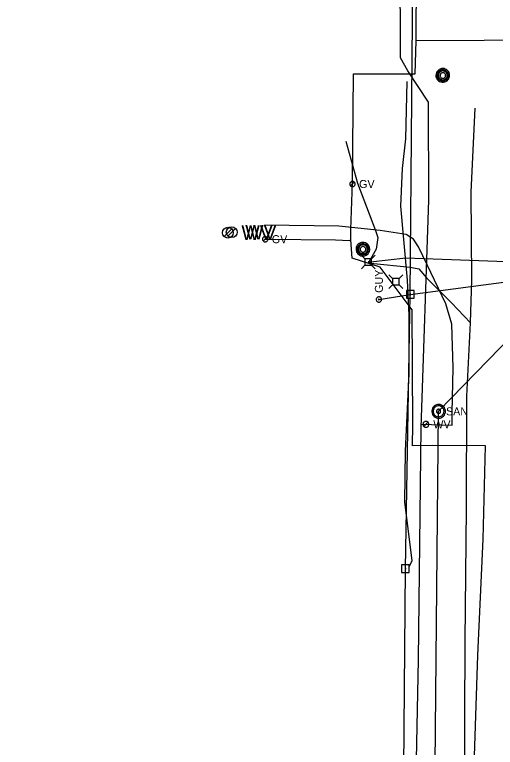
# Model space of a CAD drawing. Extents: x 596028 to 606371, y 330010 to 403088.
# Drawn here: x 601775.1 to 602006.2, y 357924.5 to 358277 of the extents above; entities that cross this region are included whole.
import ezdxf

# ---------------------------------------------------------------- set-up
doc = ezdxf.new("R2010")
doc.units = 0
for name, color, linetype in [('E_UTL_EGuyWire', 7, 'Continuous'), ('E_UTL_EPowerPole', 7, 'Continuous'), ('E_UTL_FO_UG_MCI', 7, 'Continuous'), ('E_UTL_FO_UG_MWFN', 7, 'Continuous'), ('E_UTL_G', 7, 'Continuous'), ('E_UTL_G_UG', 7, 'Continuous'), ('E_UTL_MH', 7, 'Continuous'), ('E_UTL_Overhead', 7, 'Continuous'), ('E_UTL_SAN_MH', 7, 'Continuous'), ('E_UTL_SAN_UG', 7, 'Continuous'), ('E_UTL_T', 7, 'Continuous'), ('E_UTL_T_UG', 7, 'Continuous'), ('E_UTL_W', 7, 'Continuous'), ('E_UTL_W_UG', 7, 'Continuous')]:
    doc.layers.add(name, color=color, linetype=linetype)

msp = doc.modelspace()

# ---------------------------------------------------------------- linework, layer by layer
at = {"layer": 'E_UTL_EGuyWire'}
msp.add_line((601950.23, 358139.94), (601965.3, 358142.36), dxfattribs=at)
for points in [[(601950.23, 358141.23), (601949.98, 358141.2), (601949.75, 358141.14), (601949.53, 358141.02), (601949.34, 358140.87), (601949.18, 358140.69), (601949.06, 358140.48), (601948.98, 358140.25), (601948.94, 358140), (601948.96, 358139.76), (601949.01, 358139.52), (601949.11, 358139.3), (601949.26, 358139.1), (601949.43, 358138.93), (601949.64, 358138.8), (601949.86, 358138.71), (601950.1, 358138.67), (601950.35, 358138.67), (601950.59, 358138.71), (601950.81, 358138.8), (601951.02, 358138.93), (601951.2, 358139.1), (601951.34, 358139.3), (601951.44, 358139.52), (601951.5, 358139.76), (601951.51, 358140), (601951.47, 358140.25), (601951.39, 358140.48), (601951.27, 358140.69), (601951.11, 358140.87), (601950.92, 358141.02), (601950.7, 358141.14), (601950.47, 358141.2), (601950.23, 358141.23)], [(601950.23, 358140.1), (601950.2, 358140.1), (601950.17, 358140.09), (601950.14, 358140.08), (601950.12, 358140.06), (601950.1, 358140.04), (601950.08, 358140.01), (601950.07, 358139.98), (601950.07, 358139.95), (601950.07, 358139.92), (601950.07, 358139.89), (601950.09, 358139.86), (601950.1, 358139.84), (601950.13, 358139.82), (601950.15, 358139.8), (601950.18, 358139.79), (601950.21, 358139.78), (601950.24, 358139.78), (601950.27, 358139.79), (601950.3, 358139.8), (601950.33, 358139.82), (601950.35, 358139.84), (601950.37, 358139.86), (601950.38, 358139.89), (601950.38, 358139.92), (601950.39, 358139.95), (601950.38, 358139.98), (601950.37, 358140.01), (601950.36, 358140.04), (601950.34, 358140.06), (601950.31, 358140.08), (601950.29, 358140.09), (601950.26, 358140.1), (601950.23, 358140.1)]]:
    msp.add_lwpolyline(points, dxfattribs=at)
at = {"layer": 'E_UTL_EPowerPole'}
for points in [[(601967.11, 358144.21), (601963.42, 358144.21)], [(601963.42, 358144.21), (601963.42, 358140.51)], [(601965.26, 358144.21), (601965.26, 358147.11)], [(601967.11, 358140.51), (601967.11, 358144.21)], [(601963.42, 358140.51), (601967.11, 358140.51)], [(601965.53, 358142.36), (601965.53, 358142.41), (601965.52, 358142.45), (601965.5, 358142.49), (601965.47, 358142.53), (601965.43, 358142.56), (601965.4, 358142.58), (601965.35, 358142.6), (601965.31, 358142.6), (601965.26, 358142.6), (601965.22, 358142.59), (601965.18, 358142.57), (601965.14, 358142.54), (601965.11, 358142.51), (601965.08, 358142.47), (601965.07, 358142.43), (601965.06, 358142.39), (601965.06, 358142.34), (601965.07, 358142.3), (601965.08, 358142.25), (601965.11, 358142.22), (601965.14, 358142.18), (601965.18, 358142.16), (601965.22, 358142.14), (601965.26, 358142.13), (601965.31, 358142.13), (601965.35, 358142.13), (601965.4, 358142.15), (601965.43, 358142.17), (601965.47, 358142.2), (601965.5, 358142.23), (601965.52, 358142.27), (601965.53, 358142.32), (601965.53, 358142.36)], [(601962.98, 358012.36), (601962.98, 358015.26)], [(601964.83, 358012.36), (601961.14, 358012.36)], [(601961.14, 358012.36), (601961.14, 358008.66)], [(601963.25, 358010.51), (601963.25, 358010.56), (601963.24, 358010.6), (601963.22, 358010.64), (601963.19, 358010.68), (601963.15, 358010.71), (601963.12, 358010.73), (601963.07, 358010.75), (601963.03, 358010.75), (601962.98, 358010.75), (601962.94, 358010.74), (601962.9, 358010.72), (601962.86, 358010.69), (601962.83, 358010.66), (601962.8, 358010.62), (601962.79, 358010.58), (601962.78, 358010.54), (601962.78, 358010.49), (601962.79, 358010.45), (601962.8, 358010.4), (601962.83, 358010.37), (601962.86, 358010.33), (601962.9, 358010.31), (601962.94, 358010.29), (601962.98, 358010.28), (601963.03, 358010.28), (601963.07, 358010.28), (601963.12, 358010.3), (601963.15, 358010.32), (601963.19, 358010.35), (601963.22, 358010.38), (601963.24, 358010.43), (601963.25, 358010.47), (601963.25, 358010.51)], [(601964.83, 358008.66), (601964.83, 358012.36)], [(601961.14, 358008.66), (601964.83, 358008.66)]]:
    msp.add_lwpolyline(points, dxfattribs=at)
at = {"layer": 'E_UTL_FO_UG_MCI'}
for points in [[(601956.83, 358150.02), (601955.08, 358151.77)], [(601959.93, 358150.02), (601961.68, 358151.77)], [(601959.93, 358150.02), (601956.83, 358150.02)], [(601956.83, 358150.02), (601956.83, 358146.92)], [(601959.93, 358146.92), (601959.93, 358150.02)], [(601956.83, 358146.92), (601955.08, 358145.17)], [(601956.83, 358146.92), (601959.93, 358146.92)], [(601959.93, 358146.92), (601961.68, 358145.17)]]:
    msp.add_lwpolyline(points, dxfattribs=at)
at = {"layer": 'E_UTL_FO_UG_MWFN'}
msp.add_lwpolyline([(601964.78, 358011.29), (601966.14, 358014.43), (601962.62, 358042.4), (601962.98, 358067.09), (601964.7, 358104.35), (601964.85, 358132.39), (601964.03, 358149.28), (601960.76, 358184.82), (601961.61, 358202.88), (601963.19, 358217.18), (601963.83, 358244.8)], dxfattribs=at)
at = {"layer": 'E_UTL_G'}
for points in [[(601938.78, 358195.48), (601938.76, 358195.72), (601938.69, 358195.96), (601938.58, 358196.17), (601938.43, 358196.37), (601938.24, 358196.53), (601938.03, 358196.65), (601937.8, 358196.73), (601937.56, 358196.76), (601937.32, 358196.75), (601937.08, 358196.69), (601936.86, 358196.59), (601936.66, 358196.45), (601936.49, 358196.27), (601936.36, 358196.07), (601936.27, 358195.84), (601936.22, 358195.6), (601936.22, 358195.36), (601936.27, 358195.12), (601936.36, 358194.89), (601936.49, 358194.69), (601936.66, 358194.51), (601936.86, 358194.37), (601937.08, 358194.27), (601937.32, 358194.21), (601937.56, 358194.2), (601937.8, 358194.23), (601938.03, 358194.31), (601938.24, 358194.44), (601938.43, 358194.6), (601938.58, 358194.79), (601938.69, 358195), (601938.76, 358195.24), (601938.78, 358195.48)], [(601936.59, 358194.57), (601938.41, 358196.39)], [(601896.84, 358168.95), (601896.82, 358169.2), (601896.75, 358169.43), (601896.64, 358169.65), (601896.48, 358169.84), (601896.3, 358170), (601896.09, 358170.12), (601895.86, 358170.2), (601895.62, 358170.24), (601895.37, 358170.22), (601895.14, 358170.17), (601894.91, 358170.07), (601894.72, 358169.92), (601894.55, 358169.75), (601894.42, 358169.54), (601894.32, 358169.32), (601894.28, 358169.08), (601894.28, 358168.83), (601894.32, 358168.59), (601894.42, 358168.37), (601894.55, 358168.16), (601894.72, 358167.98), (601894.91, 358167.84), (601895.14, 358167.74), (601895.37, 358167.68), (601895.62, 358167.67), (601895.86, 358167.71), (601896.09, 358167.79), (601896.3, 358167.91), (601896.48, 358168.07), (601896.64, 358168.26), (601896.75, 358168.48), (601896.82, 358168.71), (601896.84, 358168.95)], [(601894.65, 358168.05), (601896.46, 358169.86)]]:
    msp.add_lwpolyline(points, dxfattribs=at)
at = {"layer": 'E_UTL_G_UG'}
for points in [[(601996.21, 357920.28), (601997.74, 357968.84), (602000.43, 358024.58), (602001.48, 358069.59), (601976.01, 358069.73), (601966.38, 358069.59), (601966.48, 358079.68), (601966.23, 358134.99), (601950.8, 358155.57), (601937.38, 358159.85), (601936.73, 358168.67), (601936.68, 358173.62), (601937.61, 358196.13), (601937.94, 358248.47), (601958.73, 358248.52), (601967.64, 358248.54), (601968.1, 358264.32), (601968.08, 358264.76), (601968.28, 358295.12)], [(602080.58, 358206.71), (602081.5, 358217.52), (602081.58, 358218.3), (602081.5, 358265.12), (602078.5, 358265.34), (602073.52, 358265.42), (602066.28, 358264.89), (601968.1, 358264.32)], [(601895.56, 358168.95), (601896.12, 358169.02), (601929.36, 358168.64), (601936.13, 358168.39), (601936.73, 358168.67)]]:
    msp.add_lwpolyline(points, dxfattribs=at)
at = {"layer": 'E_UTL_MH'}
for points in [[(601980.93, 358251.04), (601980.3, 358250.98), (601979.7, 358250.8), (601979.14, 358250.52), (601978.65, 358250.13), (601978.24, 358249.65), (601977.92, 358249.11), (601977.72, 358248.52), (601977.63, 358247.9), (601977.66, 358247.27), (601977.81, 358246.66), (601978.07, 358246.09), (601978.43, 358245.58), (601978.89, 358245.15), (601979.41, 358244.81), (601980, 358244.57), (601980.61, 358244.45), (601981.24, 358244.45), (601981.86, 358244.57), (601982.44, 358244.81), (601982.97, 358245.15), (601983.42, 358245.58), (601983.78, 358246.09), (601984.04, 358246.66), (601984.19, 358247.27), (601984.22, 358247.9), (601984.13, 358248.52), (601983.93, 358249.11), (601983.61, 358249.65), (601983.2, 358250.13), (601982.71, 358250.52), (601982.15, 358250.8), (601981.55, 358250.98), (601980.93, 358251.04)], [(601980.93, 358250.42), (601980.42, 358250.38), (601979.94, 358250.23), (601979.48, 358250), (601979.08, 358249.68), (601978.75, 358249.3), (601978.5, 358248.86), (601978.33, 358248.38), (601978.26, 358247.87), (601978.28, 358247.37), (601978.4, 358246.87), (601978.61, 358246.41), (601978.91, 358245.99), (601979.28, 358245.64), (601979.7, 358245.37), (601980.18, 358245.18), (601980.68, 358245.08), (601981.18, 358245.08), (601981.68, 358245.18), (601982.16, 358245.37), (601982.58, 358245.64), (601982.95, 358245.99), (601983.25, 358246.41), (601983.46, 358246.87), (601983.58, 358247.37), (601983.6, 358247.87), (601983.53, 358248.38), (601983.37, 358248.86), (601983.11, 358249.3), (601982.78, 358249.68), (601982.38, 358250), (601981.93, 358250.23), (601981.44, 358250.38), (601980.93, 358250.42)], [(601980.96, 358249.86), (601980.56, 358249.82), (601980.17, 358249.71), (601979.81, 358249.52), (601979.49, 358249.27), (601979.22, 358248.97), (601979.02, 358248.62), (601978.89, 358248.23), (601978.83, 358247.83), (601978.85, 358247.43), (601978.95, 358247.04), (601979.12, 358246.67), (601979.35, 358246.34), (601979.64, 358246.06), (601979.98, 358245.84), (601980.36, 358245.69), (601980.76, 358245.61), (601981.16, 358245.61), (601981.56, 358245.69), (601981.93, 358245.84), (601982.27, 358246.06), (601982.57, 358246.34), (601982.8, 358246.67), (601982.97, 358247.04), (601983.07, 358247.43), (601983.09, 358247.83), (601983.03, 358248.23), (601982.9, 358248.62), (601982.69, 358248.97), (601982.43, 358249.27), (601982.11, 358249.52), (601981.75, 358249.71), (601981.36, 358249.82), (601980.96, 358249.86)], [(601980.97, 358249.01), (601980.72, 358248.98), (601980.48, 358248.91), (601980.25, 358248.79), (601980.06, 358248.64), (601979.89, 358248.45), (601979.76, 358248.23), (601979.68, 358247.99), (601979.64, 358247.74), (601979.66, 358247.48), (601979.72, 358247.24), (601979.82, 358247.01), (601979.97, 358246.8), (601980.15, 358246.63), (601980.36, 358246.49), (601980.6, 358246.4), (601980.85, 358246.35), (601981.1, 358246.35), (601981.35, 358246.4), (601981.58, 358246.49), (601981.8, 358246.63), (601981.98, 358246.8), (601982.13, 358247.01), (601982.23, 358247.24), (601982.29, 358247.48), (601982.3, 358247.74), (601982.27, 358247.99), (601982.19, 358248.23), (601982.06, 358248.45), (601981.89, 358248.64), (601981.69, 358248.79), (601981.47, 358248.91), (601981.23, 358248.98), (601980.97, 358249.01)], [(601942.54, 358167.43), (601941.91, 358167.37), (601941.31, 358167.19), (601940.75, 358166.91), (601940.26, 358166.52), (601939.85, 358166.04), (601939.53, 358165.5), (601939.33, 358164.91), (601939.24, 358164.29), (601939.27, 358163.66), (601939.42, 358163.05), (601939.68, 358162.48), (601940.04, 358161.97), (601940.5, 358161.54), (601941.02, 358161.2), (601941.61, 358160.96), (601942.22, 358160.84), (601942.85, 358160.84), (601943.47, 358160.96), (601944.05, 358161.2), (601944.58, 358161.54), (601945.03, 358161.97), (601945.39, 358162.48), (601945.65, 358163.05), (601945.8, 358163.66), (601945.83, 358164.29), (601945.74, 358164.91), (601945.54, 358165.5), (601945.22, 358166.04), (601944.81, 358166.52), (601944.32, 358166.91), (601943.76, 358167.19), (601943.16, 358167.37), (601942.54, 358167.43)], [(601942.54, 358166.81), (601942.03, 358166.77), (601941.55, 358166.62), (601941.09, 358166.39), (601940.69, 358166.07), (601940.36, 358165.69), (601940.11, 358165.25), (601939.94, 358164.77), (601939.87, 358164.26), (601939.89, 358163.76), (601940.01, 358163.26), (601940.22, 358162.8), (601940.52, 358162.38), (601940.89, 358162.03), (601941.31, 358161.76), (601941.79, 358161.57), (601942.29, 358161.47), (601942.79, 358161.47), (601943.29, 358161.57), (601943.77, 358161.76), (601944.2, 358162.03), (601944.56, 358162.38), (601944.86, 358162.8), (601945.07, 358163.26), (601945.19, 358163.76), (601945.21, 358164.26), (601945.14, 358164.77), (601944.98, 358165.25), (601944.72, 358165.69), (601944.39, 358166.07), (601943.99, 358166.39), (601943.54, 358166.62), (601943.05, 358166.77), (601942.54, 358166.81)], [(601942.57, 358166.25), (601942.17, 358166.21), (601941.78, 358166.1), (601941.42, 358165.91), (601941.1, 358165.66), (601940.83, 358165.36), (601940.63, 358165.01), (601940.5, 358164.62), (601940.44, 358164.22), (601940.46, 358163.82), (601940.56, 358163.43), (601940.73, 358163.06), (601940.96, 358162.73), (601941.25, 358162.45), (601941.59, 358162.23), (601941.97, 358162.08), (601942.37, 358162), (601942.77, 358162), (601943.17, 358162.08), (601943.54, 358162.23), (601943.89, 358162.45), (601944.18, 358162.73), (601944.41, 358163.06), (601944.58, 358163.43), (601944.68, 358163.82), (601944.7, 358164.22), (601944.64, 358164.62), (601944.51, 358165.01), (601944.3, 358165.36), (601944.04, 358165.66), (601943.72, 358165.91), (601943.36, 358166.1), (601942.97, 358166.21), (601942.57, 358166.25)], [(601942.58, 358165.4), (601942.33, 358165.37), (601942.09, 358165.3), (601941.86, 358165.18), (601941.67, 358165.03), (601941.5, 358164.84), (601941.37, 358164.62), (601941.29, 358164.38), (601941.25, 358164.13), (601941.27, 358163.87), (601941.33, 358163.63), (601941.43, 358163.4), (601941.58, 358163.19), (601941.76, 358163.02), (601941.97, 358162.88), (601942.21, 358162.79), (601942.46, 358162.74), (601942.71, 358162.74), (601942.96, 358162.79), (601943.19, 358162.88), (601943.41, 358163.02), (601943.59, 358163.19), (601943.74, 358163.4), (601943.84, 358163.63), (601943.9, 358163.87), (601943.91, 358164.13), (601943.88, 358164.38), (601943.8, 358164.62), (601943.67, 358164.84), (601943.5, 358165.03), (601943.3, 358165.18), (601943.08, 358165.3), (601942.84, 358165.37), (601942.58, 358165.4)]]:
    msp.add_lwpolyline(points, dxfattribs=at)
at = {"layer": 'E_UTL_Overhead'}
for points in [[(601775.11, 355493.17), (601794.88, 355632.14), (601813.19, 355774.43), (601846.41, 355956.03), (601876.1, 356114.7), (601902.03, 356254.58), (601928.02, 356393.42), (601947.92, 356557.45), (601949.4, 356721.2), (601951.31, 356874.93), (601952.99, 357026.21), (601955.32, 357157.12), (601956.05, 357297.31), (601956.02, 357419.23), (601957.75, 357549.11), (601960.44, 357702.58), (601963.02, 358010.51), (601965.3, 358142.36), (601966.98, 358349.71), (601973.66, 358787.78)], [(601965.3, 358142.36), (602141.6, 358165.66), (602275.19, 358165.61), (602527.03, 358162.85)]]:
    msp.add_lwpolyline(points, dxfattribs=at)
at = {"layer": 'E_UTL_SAN_MH'}
for points in [[(601982.23, 358086.15), (601982.17, 358086.78), (601981.99, 358087.38), (601981.7, 358087.93), (601981.31, 358088.43), (601980.84, 358088.84), (601980.3, 358089.15), (601979.7, 358089.36), (601979.08, 358089.45), (601978.46, 358089.42), (601977.85, 358089.27), (601977.28, 358089.01), (601976.77, 358088.64), (601976.33, 358088.19), (601975.99, 358087.66), (601975.76, 358087.08), (601975.64, 358086.46), (601975.64, 358085.84), (601975.76, 358085.22), (601975.99, 358084.64), (601976.33, 358084.11), (601976.77, 358083.66), (601977.28, 358083.29), (601977.85, 358083.03), (601978.46, 358082.88), (601979.08, 358082.85), (601979.7, 358082.94), (601980.3, 358083.15), (601980.84, 358083.46), (601981.31, 358083.87), (601981.7, 358084.37), (601981.99, 358084.92), (601982.17, 358085.53), (601982.23, 358086.15)], [(601981.57, 358086.15), (601981.52, 358086.65), (601981.38, 358087.13), (601981.15, 358087.58), (601980.84, 358087.97), (601980.46, 358088.3), (601980.02, 358088.55), (601979.55, 358088.72), (601979.05, 358088.79), (601978.55, 358088.76), (601978.06, 358088.65), (601977.61, 358088.44), (601977.2, 358088.15), (601976.85, 358087.78), (601976.58, 358087.36), (601976.39, 358086.89), (601976.3, 358086.4), (601976.3, 358085.9), (601976.39, 358085.41), (601976.58, 358084.94), (601976.85, 358084.52), (601977.2, 358084.16), (601977.61, 358083.86), (601978.06, 358083.66), (601978.55, 358083.54), (601979.05, 358083.51), (601979.55, 358083.59), (601980.02, 358083.75), (601980.46, 358084), (601980.84, 358084.33), (601981.15, 358084.72), (601981.38, 358085.17), (601981.52, 358085.65), (601981.57, 358086.15)], [(601979.92, 358086.15), (601979.9, 358086.34), (601979.85, 358086.52), (601979.76, 358086.69), (601979.64, 358086.83), (601979.5, 358086.96), (601979.34, 358087.05), (601979.16, 358087.11), (601978.97, 358087.14), (601978.79, 358087.13), (601978.6, 358087.09), (601978.43, 358087.01), (601978.28, 358086.9), (601978.15, 358086.76), (601978.05, 358086.6), (601977.98, 358086.43), (601977.94, 358086.24), (601977.94, 358086.06), (601977.98, 358085.87), (601978.05, 358085.7), (601978.15, 358085.54), (601978.28, 358085.4), (601978.43, 358085.29), (601978.6, 358085.22), (601978.79, 358085.17), (601978.97, 358085.16), (601979.16, 358085.19), (601979.34, 358085.25), (601979.5, 358085.34), (601979.64, 358085.47), (601979.76, 358085.62), (601979.85, 358085.78), (601979.9, 358085.96), (601979.92, 358086.15)]]:
    msp.add_lwpolyline(points, dxfattribs=at)
at = {"layer": 'E_UTL_SAN_UG'}
for p, q in [((601978.93, 358086.15), (602072.96, 358183.42)), ((601976.36, 357831.63), (601978.93, 358086.15))]:
    msp.add_line(p, q, dxfattribs=at)
at = {"layer": 'E_UTL_T'}
for points in [[(601943.53, 358159.56), (601941.78, 358161.31)], [(601946.62, 358159.56), (601943.53, 358159.56)], [(601943.53, 358159.56), (601943.53, 358156.47)], [(601946.62, 358159.56), (601948.38, 358161.31)], [(601946.62, 358156.47), (601946.62, 358159.56)], [(601943.53, 358156.47), (601941.78, 358154.71)], [(601943.53, 358156.47), (601946.62, 358156.47)], [(601946.62, 358156.47), (601948.38, 358154.71)]]:
    msp.add_lwpolyline(points, dxfattribs=at)
at = {"layer": 'E_UTL_T_UG'}
for points in [[(601990.44, 357883.51), (601991.43, 357900.84), (601991.69, 357975.82), (601992.29, 358039.4), (601992.49, 358093.48), (601994.3, 358128.79), (601994.93, 358149.37), (601994.62, 358191.56), (601996.56, 358231.95)], [(601934.4, 358216.16), (601939.86, 358195.91), (601948.59, 358173.15), (601949.65, 358169.76), (601948.99, 358164.21), (601945.49, 358158.26), (601945.08, 358158.01)], [(601945.08, 358158.01), (601946.18, 358158.12), (601963.24, 358159.92), (602015.74, 358157.99), (602065.21, 358157.33), (602078.74, 358162.08)], [(601945.08, 358158.01), (601946.26, 358157.41), (601965.25, 358155.42), (601969.36, 358154.64), (601973.18, 358150.32), (601985.16, 358138.28), (601994.24, 358128.76)]]:
    msp.add_lwpolyline(points, dxfattribs=at)
at = {"layer": 'E_UTL_W'}
for points in [[(601875.81, 358170.25), (601879.47, 358173.92)], [(601877.63, 358170.48), (601881.3, 358174.14)], [(601974.24, 358079.89), (601974.22, 358080.16), (601974.14, 358080.42), (601974.02, 358080.66), (601973.85, 358080.88), (601973.64, 358081.06), (601973.41, 358081.19), (601973.15, 358081.28), (601972.88, 358081.32), (601972.61, 358081.31), (601972.35, 358081.24), (601972.1, 358081.13), (601971.88, 358080.97), (601971.7, 358080.78), (601971.55, 358080.55), (601971.45, 358080.3), (601971.4, 358080.03), (601971.4, 358079.76), (601971.45, 358079.49), (601971.55, 358079.24), (601971.7, 358079.01), (601971.88, 358078.82), (601972.1, 358078.66), (601972.35, 358078.55), (601972.61, 358078.48), (601972.88, 358078.47), (601973.15, 358078.51), (601973.41, 358078.6), (601973.64, 358078.73), (601973.85, 358078.91), (601974.02, 358079.12), (601974.14, 358079.36), (601974.22, 358079.62), (601974.24, 358079.89)], [(601971.81, 358078.89), (601973.82, 358080.9)]]:
    msp.add_lwpolyline(points, dxfattribs=at)
for centre in [(601877.64, 358172.09), (601879.46, 358172.31)]:
    msp.add_circle(centre, 2.59, dxfattribs=at)
at = {"layer": 'E_UTL_W_UG'}
for points in [[(601964.09, 357550.25), (601965.47, 357662.02), (601965.6, 357662.85), (601966.75, 357704.07), (601966.78, 357846.41), (601969.31, 357966.81), (601970.5, 358078.4), (601974.26, 358187.69), (601974.08, 358234.82), (601964.14, 358249.99), (601960.68, 358256.18), (601960.49, 358303.63), (601962.51, 358433.21), (601966.27, 358567.57), (601968.13, 358746.96)], [(601970.55, 358079.97), (601985.39, 358079.45), (601985.45, 358085.5), (601985.92, 358107.04), (601985.28, 358128.06), (601982.38, 358137.82), (601973.4, 358156.59), (601969.28, 358165.34), (601966.87, 358169.04), (601963.28, 358171.15), (601950.88, 358173.07), (601931.04, 358175.14), (601895.24, 358175.76)]]:
    msp.add_lwpolyline(points, dxfattribs=at)

# ---------------------------------------------------------------- texts
at = {"layer": 'E_UTL_EGuyWire'}
msp.add_text('GUY', height=3.85, rotation=90, dxfattribs=at).set_placement((601952.15, 358143.15))
at = {"layer": 'E_UTL_G'}
for p in [(601940.71, 358193.56), (601898.76, 358167.03)]:
    msp.add_text('GV', height=3.85, dxfattribs=at).set_placement(p)
at = {"layer": 'E_UTL_SAN_MH'}
msp.add_text('SAN', height=3.849, dxfattribs=at).set_placement((601982.49, 358084.21))
at = {"layer": 'E_UTL_W'}
for height, p in [(7, (601884.12, 358168.59)), (7, (601885.95, 358168.81)), (3.85, (601976.38, 358077.97))]:
    msp.add_text('WV', height=height, dxfattribs=at).set_placement(p)

doc.saveas('drawing.dxf')
